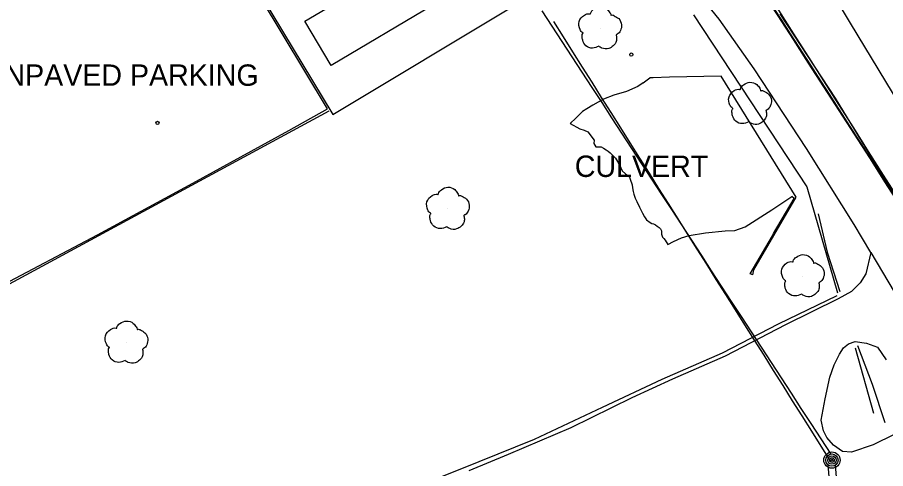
# Model space of a CAD drawing. Extents: x 368532 to 392481, y 10654822 to 10676899.
# Drawn here: x 378834.8 to 379037.9, y 10660747.9 to 10660853.5 of the extents above; entities that cross this region are included whole.
import ezdxf

# ---------------------------------------------------------------- set-up
doc = ezdxf.new("R2010")
doc.units = 0
for name, color, linetype in [('p_Catenary', 7, 'Continuous'), ('p_drainage conc drain', 7, 'Continuous'), ('p_drainage culvert', 7, 'Continuous'), ('p_railroad rr control', 7, 'Continuous'), ('p_road conc barrier', 7, 'Continuous'), ('p_road dirt road', 7, 'Continuous'), ('p_road general road feature', 7, 'Continuous'), ('p_structure building', 7, 'Continuous'), ('p_structure fence', 7, 'Continuous'), ('p_structure unidentified', 7, 'Continuous'), ('p_utility general pole', 7, 'Continuous'), ('p_veg tree', 7, 'Continuous')]:
    doc.layers.add(name, color=color, linetype=linetype)

msp = doc.modelspace()

# ---------------------------------------------------------------- linework, layer by layer
at = {"layer": 'p_Catenary'}
for points in [[(378972.02, 10660917.29), (378975.73, 10660911.53), (378979.45, 10660905.76), (378983.16, 10660899.99), (378986.87, 10660894.22), (378990.58, 10660888.46), (378994.29, 10660882.69), (378998, 10660876.92), (379001.72, 10660871.16), (379005.43, 10660865.39), (379009.14, 10660859.62), (379012.85, 10660853.85), (379016.56, 10660848.09), (379020.28, 10660842.32), (379023.99, 10660836.55), (379027.7, 10660830.78), (379031.41, 10660825.02), (379035.12, 10660819.25), (379038.83, 10660813.48)], [(378972.67, 10660916.27), (378976.39, 10660910.51), (378980.1, 10660904.74), (378983.81, 10660898.98), (378987.52, 10660893.21), (378991.23, 10660887.45), (378994.95, 10660881.68), (378998.66, 10660875.91), (379002.37, 10660870.15), (379006.08, 10660864.38), (379009.79, 10660858.62), (379013.51, 10660852.85), (379017.22, 10660847.09), (379020.93, 10660841.32), (379024.64, 10660835.55), (379028.35, 10660829.79), (379032.07, 10660824.02), (379035.78, 10660818.26), (379039.49, 10660812.49)], [(378973.67, 10660916.92), (378977.87, 10660910.3), (378981.36, 10660904.79), (378984.86, 10660899.28), (378988.36, 10660893.77), (378991.86, 10660888.26), (378995.35, 10660882.75), (378998.85, 10660877.24), (379002.35, 10660871.73), (379005.85, 10660866.22), (379009.34, 10660860.71), (379012.84, 10660855.2), (379016.34, 10660849.69), (379019.83, 10660844.18), (379023.33, 10660838.67), (379026.83, 10660833.16), (379030.33, 10660827.65), (379033.82, 10660822.14), (379037.32, 10660816.63), (379040.82, 10660811.12)], [(378972.55, 10660916.16), (378976.98, 10660909.28), (378980.55, 10660903.74), (378984.12, 10660898.2), (378987.69, 10660892.66), (378991.25, 10660887.12), (378994.82, 10660881.57), (378998.39, 10660876.03), (379001.96, 10660870.49), (379005.53, 10660864.95), (379009.1, 10660859.41), (379012.66, 10660853.86), (379016.23, 10660848.32), (379019.8, 10660842.78), (379023.37, 10660837.24), (379026.94, 10660831.7), (379030.51, 10660826.15), (379034.07, 10660820.61), (379037.64, 10660815.07), (379041.21, 10660809.53)], [(378972.96, 10660915.8), (378976.67, 10660910.04), (378980.38, 10660904.28), (378984.08, 10660898.51), (378987.79, 10660892.75), (378991.5, 10660886.99), (378995.21, 10660881.23), (378998.91, 10660875.46), (379002.62, 10660869.7), (379006.33, 10660863.94), (379010.04, 10660858.18), (379013.74, 10660852.41), (379017.45, 10660846.65), (379021.16, 10660840.89), (379024.87, 10660835.13), (379028.57, 10660829.36), (379032.28, 10660823.6), (379035.99, 10660817.84), (379039.7, 10660812.08)], [(378957.5, 10660855.01), (378959.83, 10660851.44), (378962.16, 10660847.86), (378964.49, 10660844.28), (378966.82, 10660840.71), (378969.15, 10660837.13), (378971.48, 10660833.56), (378973.81, 10660829.98), (378976.14, 10660826.41), (378978.47, 10660822.83), (378980.8, 10660819.25), (378983.13, 10660815.68), (378985.46, 10660812.1), (378987.79, 10660808.53), (378990.12, 10660804.95), (378992.45, 10660801.37), (378994.78, 10660797.8), (378997.11, 10660794.22), (378999.44, 10660790.65), (379001.77, 10660787.07), (379004.1, 10660783.5), (379006.43, 10660779.92), (379008.76, 10660776.34), (379011.09, 10660772.77), (379013.42, 10660769.19), (379015.75, 10660765.62), (379018.08, 10660762.04), (379020.41, 10660758.47), (379022.74, 10660754.89), (379025.07, 10660751.31)], [(378960.22, 10660852.51), (378962.45, 10660848.96), (378964.68, 10660845.41), (378966.92, 10660841.87), (378969.15, 10660838.32), (378971.39, 10660834.77), (378973.62, 10660831.22), (378975.85, 10660827.67), (378978.09, 10660824.13), (378980.32, 10660820.58), (378982.55, 10660817.03), (378984.79, 10660813.48), (378987.02, 10660809.93), (378989.26, 10660806.39), (378991.49, 10660802.84), (378993.72, 10660799.29), (378995.96, 10660795.74), (378998.19, 10660792.19), (379000.43, 10660788.65), (379002.66, 10660785.1), (379004.89, 10660781.55), (379007.13, 10660778), (379009.36, 10660774.45), (379011.59, 10660770.91), (379013.83, 10660767.36), (379016.06, 10660763.81), (379018.3, 10660760.26), (379020.53, 10660756.71), (379022.76, 10660753.17), (379025, 10660749.62)], [(379024.33, 10660748.77), (379024.69, 10660745.25)], [(379026.46, 10660745.13), (379026.14, 10660748.63)]]:
    msp.add_lwpolyline(points, dxfattribs=at)
at = {"layer": 'p_drainage conc drain'}
for p, q in [((378981.15, 10660838.21), (378982.74, 10660839.37)), ((378979.95, 10660837.35), (378977.31, 10660836.2)), ((378981.15, 10660838.21), (378979.95, 10660837.35)), ((378974.33, 10660835.31), (378971.91, 10660834.34)), ((378977.31, 10660836.2), (378974.33, 10660835.31)), ((378969.38, 10660832.94), (378968.02, 10660832.15)), ((378970.66, 10660833.69), (378969.38, 10660832.94)), ((378971.91, 10660834.34), (378970.66, 10660833.69)), ((378966.99, 10660831.46), (378965.41, 10660829.92)), ((378968.02, 10660832.15), (378966.99, 10660831.46)), ((378965.41, 10660829.92), (378964.11, 10660828.65)), ((378964.11, 10660828.65), (378966.38, 10660827.43)), ((378966.38, 10660827.43), (378967.36, 10660827.15)), ((378967.36, 10660827.15), (378968.27, 10660826.73)), ((378968.27, 10660826.73), (378969.71, 10660824.8)), ((378969.71, 10660824.8), (378969.63, 10660823.97)), ((378969.63, 10660823.97), (378970.1, 10660823.26)), ((378970.1, 10660823.26), (378970.75, 10660823.26)), ((378970.75, 10660823.26), (378971.35, 10660823.2)), ((378971.35, 10660823.2), (378971.93, 10660822.9)), ((378971.93, 10660822.9), (378972.49, 10660822.54)), ((378972.49, 10660822.54), (378972.96, 10660822.22)), ((378972.96, 10660822.22), (378973.46, 10660821.79)), ((378973.46, 10660821.79), (378974.09, 10660821.22)), ((378974.09, 10660821.22), (378974.74, 10660820.57)), ((378974.74, 10660820.57), (378975.7, 10660818.89)), ((378975.7, 10660818.89), (378975.92, 10660818.28)), ((378975.92, 10660818.28), (378976.24, 10660817.63)), ((378976.24, 10660817.63), (378977.03, 10660816.88)), ((378977.03, 10660816.88), (378977.67, 10660816.43)), ((378977.67, 10660816.43), (378977.95, 10660816.12)), ((378977.95, 10660816.12), (378978.14, 10660815.66)), ((378978.14, 10660815.66), (378978.57, 10660814.31)), ((378978.57, 10660814.31), (378978.7, 10660813.64)), ((378978.7, 10660813.64), (378978.82, 10660812.75)), ((378978.82, 10660812.75), (378978.97, 10660812.13)), ((378978.97, 10660812.13), (378979.34, 10660811.18)), ((378979.34, 10660811.18), (378979.72, 10660810.4)), ((379011.25, 10660808.5), (379015.94, 10660811.6)), ((379011.67, 10660802.98), (379016.48, 10660811.15)), ((379016.48, 10660811.15), (379015.94, 10660811.6)), ((378979.72, 10660810.4), (378980.3, 10660809.14)), ((378980.3, 10660809.14), (378980.55, 10660808.67)), ((378980.55, 10660808.67), (378981.02, 10660807.67)), ((378981.02, 10660807.67), (378981.47, 10660806.87)), ((378981.47, 10660806.87), (378981.99, 10660806.16)), ((379005.01, 10660804.52), (379011.25, 10660808.5)), ((378981.99, 10660806.16), (378982.81, 10660805.54)), ((378982.81, 10660805.54), (378983.24, 10660805.32)), ((378983.24, 10660805.32), (378983.6, 10660805.2)), ((378983.6, 10660805.2), (378984.08, 10660804.94)), ((378984.08, 10660804.94), (378984.45, 10660804.65)), ((378984.45, 10660804.65), (378984.92, 10660804.33)), ((379002.59, 10660803.66), (379005.01, 10660804.52)), ((378984.92, 10660804.33), (378985.22, 10660804.06)), ((378985.22, 10660804.06), (378985.49, 10660803.57)), ((378985.47, 10660803.27), (378985.46, 10660802.78)), ((378985.46, 10660802.78), (378985.69, 10660802.12)), ((378985.49, 10660803.57), (378985.47, 10660803.27)), ((378990.14, 10660801.92), (378991.93, 10660802.51)), ((378991.93, 10660802.51), (378995.76, 10660803.12)), ((378995.76, 10660803.12), (379000.32, 10660803.55)), ((379000.32, 10660803.55), (379002.59, 10660803.66)), ((379011.41, 10660802.41), (379011.67, 10660802.98)), ((378985.69, 10660802.12), (378985.98, 10660801.79)), ((378985.98, 10660801.79), (378986.3, 10660801.42)), ((378986.3, 10660801.42), (378986.95, 10660800.34)), ((378986.95, 10660800.34), (378988.3, 10660801.06)), ((378988.3, 10660801.06), (378990.14, 10660801.92)), ((379006.22, 10660793.5), (379011.41, 10660802.41)), ((379006.82, 10660793.24), (379006.22, 10660793.5))]:
    msp.add_line(p, q, dxfattribs=at)
at = {"layer": 'p_drainage culvert'}
for p, q in [((378983.54, 10660839.36), (378982.74, 10660839.37)), ((378987.36, 10660839.53), (378983.54, 10660839.36)), ((378999.44, 10660839.78), (378987.36, 10660839.53)), ((379016.99, 10660811.48), (378999.44, 10660839.78)), ((379007.06, 10660794.48), (379016.99, 10660811.48)), ((379006.82, 10660793.24), (379007.06, 10660794.48))]:
    msp.add_line(p, q, dxfattribs=at)
at = {"layer": 'p_railroad rr control'}
msp.add_lwpolyline([(379130.1, 10660685.16), (379100.83, 10660734.15), (379065.82, 10660792.43), (379029.67, 10660852.15), (378997.09, 10660906.64), (378959.05, 10660969.85), (378921.51, 10661032.58), (378886.59, 10661091.01), (378851.09, 10661149.9)], dxfattribs=at)
at = {"layer": 'p_road conc barrier'}
for p, q in [((378907.67, 10660831.57), (378828.2, 10660788.59)), ((379022.14, 10660807.54), (379024.22, 10660798.61)), ((379024.22, 10660798.61), (379027.15, 10660789.36)), ((379026.47, 10660788.4), (379012.74, 10660781.71)), ((379012.74, 10660781.71), (378999.62, 10660774.91)), ((379034.79, 10660767.61), (379031.35, 10660776.68)), ((378999.62, 10660774.91), (378985.51, 10660768.75)), ((378985.51, 10660768.75), (378971.58, 10660762.21)), ((379037.78, 10660758.64), (379034.79, 10660767.61)), ((378971.58, 10660762.21), (378955.72, 10660754.75)), ((378955.72, 10660754.75), (378942.74, 10660749.52)), ((378942.74, 10660749.52), (378931.29, 10660744.91))]:
    msp.add_line(p, q, dxfattribs=at)
at = {"layer": 'p_road dirt road'}
for p, q in [((378998.95, 10660853.06), (378993.04, 10660860.39)), ((379013.16, 10660854.32), (379026.09, 10660834.64)), ((379007.13, 10660841.45), (378998.95, 10660853.06)), ((379019.41, 10660822.84), (379007.13, 10660841.45)), ((379026.09, 10660834.64), (379040.06, 10660811.72)), ((379030.55, 10660805.04), (379019.41, 10660822.84)), ((379034.43, 10660798.48), (379030.55, 10660805.04)), ((379034.43, 10660798.48), (379044.6, 10660781.29))]:
    msp.add_line(p, q, dxfattribs=at)
at = {"layer": 'p_road general road feature'}
for p, q in [((378907.39, 10660832.15), (378882.15, 10660874.04)), ((378898.35, 10660827.04), (378907.39, 10660832.15)), ((378875.86, 10660814.75), (378898.35, 10660827.04)), ((378853.57, 10660802.66), (378875.86, 10660814.75)), ((378830.2, 10660790.34), (378853.57, 10660802.66)), ((379034.43, 10660798.48), (379033.23, 10660793.49)), ((379033.23, 10660793.49), (379031.96, 10660791.43)), ((379031.96, 10660791.43), (379029.91, 10660789.41)), ((379029.91, 10660789.41), (379026.79, 10660787.67)), ((379026.79, 10660787.67), (379014.49, 10660781.55)), ((379014.49, 10660781.55), (379000.38, 10660774.25)), ((379027.12, 10660774.74), (379027.99, 10660776.17)), ((379027.99, 10660776.17), (379029.18, 10660777.1)), ((379029.18, 10660777.1), (379030.76, 10660777.68)), ((379030.76, 10660777.68), (379033.42, 10660777.27)), ((379033.42, 10660777.27), (379035.99, 10660776.37)), ((379035.99, 10660776.37), (379037.98, 10660773.4)), ((379000.38, 10660774.25), (378988.06, 10660768.84)), ((379025.87, 10660772.22), (379027.12, 10660774.74)), ((379024.83, 10660769.37), (379025.87, 10660772.22)), ((378988.06, 10660768.84), (378978.5, 10660764.49)), ((379023.74, 10660764.29), (379024.83, 10660769.37)), ((378978.5, 10660764.49), (378964.28, 10660757.45)), ((379022.8, 10660759.24), (379023.74, 10660764.29)), ((379023.33, 10660756.81), (379022.8, 10660759.24)), ((378964.28, 10660757.45), (378949.62, 10660751.22)), ((379024.11, 10660755.19), (379023.33, 10660756.81)), ((379039.87, 10660755.94), (379034.96, 10660753.53)), ((379025.67, 10660753.43), (379024.11, 10660755.19)), ((379027.77, 10660751.91), (379025.67, 10660753.43)), ((379029.9, 10660751.81), (379027.77, 10660751.91)), ((379034.96, 10660753.53), (379029.9, 10660751.81)), ((378949.62, 10660751.22), (378940.43, 10660747.43))]:
    msp.add_line(p, q, dxfattribs=at)
at = {"layer": 'p_structure building'}
msp.add_lwpolyline([(378908.2, 10660842.24), (378902.03, 10660852.66), (378926.04, 10660866.83), (378932.18, 10660856.45)], close=True, dxfattribs=at)
at = {"layer": 'p_structure fence'}
for p, q in [((378882.74, 10660873.65), (378908.63, 10660830.81)), ((378908.63, 10660830.81), (378951.31, 10660856.44)), ((378992.91, 10660854.07), (379019.42, 10660813.85)), ((379019.42, 10660813.85), (379026.59, 10660789.08)), ((379030.73, 10660776.23), (379035.03, 10660760.91))]:
    msp.add_line(p, q, dxfattribs=at)
at = {"layer": 'p_structure unidentified'}
for centre in [(378978.4, 10660844.81), (378867.61, 10660828.82)]:
    msp.add_circle(centre, 0.375, dxfattribs=at)
at = {"layer": 'p_utility general pole'}
for radius in [1.9, 1.44, 0.973, 0.539, 0.192]:
    msp.add_circle((379025.32, 10660749.93), radius, dxfattribs=at)
at = {"layer": 'p_veg tree'}
for p, q in [((378971.09, 10660850.9), (378971.09, 10660850.9)), ((379006.13, 10660833.24), (379006.13, 10660833.24)), ((378935.5, 10660808.68), (378935.5, 10660808.68)), ((379018.48, 10660792.92), (379018.48, 10660792.92)), ((378860.32, 10660777.37), (378860.32, 10660777.37))]:
    msp.add_line(p, q, dxfattribs=at)
for points in [[(378970.81, 10660846.75), (378969.31, 10660846.31), (378967.8, 10660846.88), (378967.03, 10660848.17), (378966.89, 10660849.01), (378967.05, 10660849.7), (378967.12, 10660849.83), (378967.03, 10660849.9), (378966.42, 10660850.64), (378966.21, 10660852.56), (378967.42, 10660854.04), (378968.69, 10660854.33), (378968.84, 10660854.33), (378968.88, 10660854.44), (378969.6, 10660855.42), (378971.11, 10660856), (378972.69, 10660855.46), (378973.38, 10660854.61), (378973.6, 10660854.11), (378973.61, 10660853.99), (378973.71, 10660854.03), (378974.37, 10660853.91), (378975.45, 10660853.22), (378976.11, 10660851.79), (378975.86, 10660850.42), (378975.12, 10660849.56), (378974.89, 10660849.43), (378974.86, 10660849.36), (378974.87, 10660849.3), (378974.94, 10660848.85), (378974.88, 10660847.88), (378974.2, 10660846.87), (378973.12, 10660846.22), (378971.53, 10660846.32), (378970.78, 10660846.75)], [(379005.85, 10660829.08), (379004.36, 10660828.65), (379002.85, 10660829.22), (379002.07, 10660830.5), (379001.94, 10660831.35), (379002.09, 10660832.03), (379002.16, 10660832.16), (379002.08, 10660832.24), (379001.47, 10660832.98), (379001.25, 10660834.89), (379002.47, 10660836.38), (379003.74, 10660836.67), (379003.88, 10660836.66), (379003.93, 10660836.77), (379004.65, 10660837.75), (379006.16, 10660838.33), (379007.74, 10660837.79), (379008.43, 10660836.95), (379008.64, 10660836.44), (379008.66, 10660836.33), (379008.76, 10660836.36), (379009.42, 10660836.24), (379010.5, 10660835.55), (379011.16, 10660834.13), (379010.9, 10660832.76), (379010.17, 10660831.89), (379009.94, 10660831.76), (379009.9, 10660831.7), (379009.91, 10660831.63), (379009.99, 10660831.19), (379009.93, 10660830.21), (379009.25, 10660829.21), (379008.17, 10660828.55), (379006.57, 10660828.65), (379005.83, 10660829.09)], [(378935.21, 10660804.53), (378933.72, 10660804.09), (378932.21, 10660804.66), (378931.43, 10660805.95), (378931.3, 10660806.79), (378931.45, 10660807.47), (378931.52, 10660807.61), (378931.44, 10660807.68), (378930.83, 10660808.42), (378930.61, 10660810.34), (378931.83, 10660811.82), (378933.1, 10660812.11), (378933.24, 10660812.1), (378933.29, 10660812.22), (378934.01, 10660813.2), (378935.52, 10660813.78), (378937.1, 10660813.23), (378937.79, 10660812.39), (378938, 10660811.88), (378938.02, 10660811.77), (378938.12, 10660811.8), (378938.78, 10660811.69), (378939.86, 10660811), (378940.52, 10660809.57), (378940.26, 10660808.2), (378939.53, 10660807.33), (378939.3, 10660807.2), (378939.26, 10660807.14), (378939.27, 10660807.08), (378939.35, 10660806.63), (378939.29, 10660805.66), (378938.61, 10660804.65), (378937.53, 10660804), (378935.93, 10660804.09), (378935.19, 10660804.53)], [(379018.2, 10660788.77), (379016.7, 10660788.33), (379015.2, 10660788.9), (379014.42, 10660790.19), (379014.29, 10660791.03), (379014.44, 10660791.71), (379014.51, 10660791.85), (379014.42, 10660791.92), (379013.81, 10660792.66), (379013.6, 10660794.58), (379014.81, 10660796.06), (379016.08, 10660796.35), (379016.23, 10660796.34), (379016.27, 10660796.46), (379017, 10660797.44), (379018.5, 10660798.01), (379020.09, 10660797.47), (379020.78, 10660796.63), (379020.99, 10660796.12), (379021, 10660796.01), (379021.1, 10660796.04), (379021.76, 10660795.92), (379022.84, 10660795.24), (379023.51, 10660793.81), (379023.25, 10660792.44), (379022.51, 10660791.57), (379022.28, 10660791.44), (379022.25, 10660791.38), (379022.26, 10660791.32), (379022.33, 10660790.87), (379022.27, 10660789.9), (379021.59, 10660788.89), (379020.52, 10660788.23), (379018.92, 10660788.33), (379018.18, 10660788.77)], [(378860.03, 10660773.22), (378858.54, 10660772.78), (378857.03, 10660773.35), (378856.26, 10660774.64), (378856.12, 10660775.48), (378856.28, 10660776.16), (378856.35, 10660776.3), (378856.26, 10660776.37), (378855.65, 10660777.11), (378855.44, 10660779.03), (378856.65, 10660780.51), (378857.92, 10660780.8), (378858.07, 10660780.79), (378858.11, 10660780.91), (378858.83, 10660781.89), (378860.34, 10660782.46), (378861.92, 10660781.92), (378862.61, 10660781.08), (378862.83, 10660780.57), (378862.84, 10660780.46), (378862.94, 10660780.49), (378863.6, 10660780.37), (378864.68, 10660779.69), (378865.34, 10660778.26), (378865.09, 10660776.89), (378864.35, 10660776.02), (378864.12, 10660775.89), (378864.09, 10660775.83), (378864.1, 10660775.77), (378864.17, 10660775.32), (378864.11, 10660774.35), (378863.43, 10660773.34), (378862.35, 10660772.68), (378860.76, 10660772.78), (378860.01, 10660773.22)]]:
    msp.add_spline(points, degree=3, dxfattribs=at)

# ---------------------------------------------------------------- texts
at = {"layer": 'p_drainage culvert'}
msp.add_text(' CULVERT', height=5, dxfattribs=at).set_placement((378963.33, 10660816.18))
at = {"layer": 'p_road general road feature'}
msp.add_text(' UNPAVED PARKING', height=5, dxfattribs=at).set_placement((378825.13, 10660837.5))

doc.saveas('drawing.dxf')
